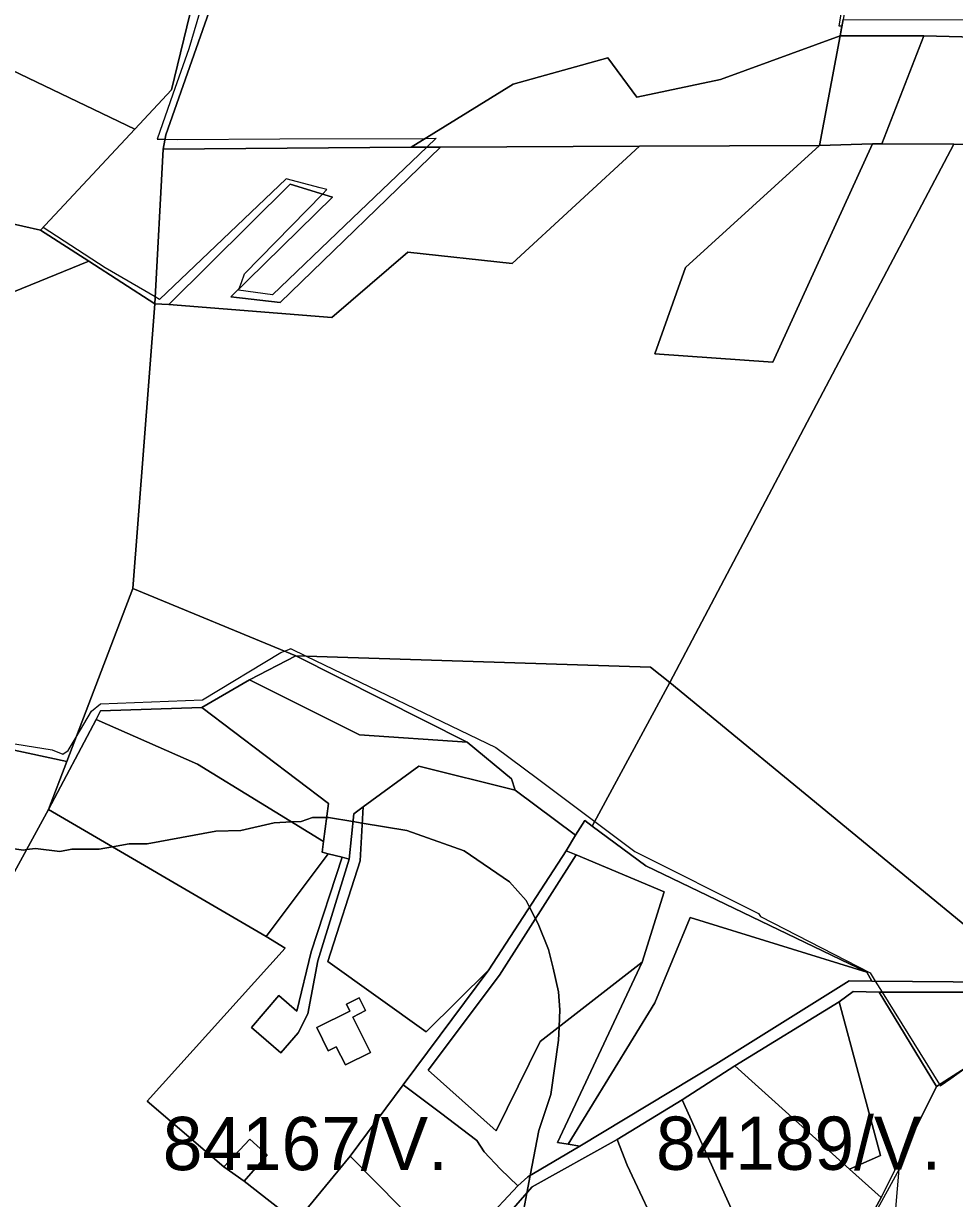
# Model space of a CAD drawing. Extents: x -477304 to -465429, y -1159113 to -1149210.
# Drawn here: x -470419.4 to -470157.2, y -1154885.8 to -1154554.9 of the extents above; entities that cross this region are included whole.
import ezdxf

# ---------------------------------------------------------------- set-up
doc = ezdxf.new("R2010")
doc.units = 0
for name, color, linetype in [('BPEJ_s', 7, 'Continuous'), ('orna_s', 7, 'Continuous'), ('ostatni_s', 7, 'Continuous'), ('PUPFL_s', 7, 'Continuous'), ('trav_porost_s', 7, 'Continuous')]:
    doc.layers.add(name, color=color, linetype=linetype)

msp = doc.modelspace()

# ---------------------------------------------------------------- linework, layer by layer
at = {"layer": 'BPEJ_s'}
for points in [[(-470101.44, -1154560.04), (-470165.86, -1154558.29), (-470177.69, -1154588.77), (-470180.28, -1154588.78), (-470195.22, -1154589.24), (-470189.36, -1154558.36), (-470188.89, -1154555.64), (-470189.67, -1154555.63), (-470181.25, -1154504.18), (-470180.83, -1154501.6), (-470175.87, -1154501.25), (-470033.15, -1154481.91)], [(-470101.44, -1154560.04), (-470165.86, -1154558.29), (-470177.69, -1154588.77), (-470180.28, -1154588.78), (-470195.22, -1154589.24), (-470189.36, -1154558.36), (-470188.89, -1154555.64), (-470189.67, -1154555.63), (-470181.25, -1154504.18), (-470180.83, -1154501.6), (-470175.87, -1154501.25), (-470033.15, -1154481.91)], [(-470363.49, -1154530.57), (-470372.84, -1154562.02), (-470377.3, -1154574.77), (-470381.73, -1154587.42), (-470379.57, -1154587.46), (-470376.02, -1154587.52), (-470347.19, -1154587.39), (-470306.12, -1154587.21), (-470303.16, -1154587.2), (-470305.78, -1154589.7), (-470328.85, -1154611.77), (-470349.25, -1154631.29), (-470358.82, -1154630.01), (-470358.64, -1154629.52), (-470358, -1154627.78), (-470357.11, -1154625.34), (-470335.19, -1154602.94), (-470333.92, -1154601.64), (-470335.87, -1154601.12), (-470345.43, -1154598.57), (-470381.12, -1154632.56), (-470382.3, -1154631.88), (-470396.42, -1154623.64), (-470413.84, -1154612.28), (-470414.58, -1154613.08), (-470434.61, -1154608.6)], [(-470363.49, -1154530.57), (-470372.84, -1154562.02), (-470377.3, -1154574.77), (-470381.73, -1154587.42), (-470379.57, -1154587.46), (-470376.02, -1154587.52), (-470347.19, -1154587.39)], [(-470347.19, -1154587.39), (-470306.12, -1154587.21), (-470303.16, -1154587.2), (-470305.78, -1154589.7), (-470328.85, -1154611.77), (-470349.25, -1154631.29), (-470358.82, -1154630.01), (-470358.64, -1154629.52), (-470358, -1154627.78), (-470357.11, -1154625.34), (-470335.19, -1154602.94), (-470333.92, -1154601.64), (-470335.87, -1154601.12), (-470345.43, -1154598.57), (-470381.12, -1154632.56), (-470382.3, -1154631.88), (-470396.42, -1154623.64), (-470413.84, -1154612.28), (-470414.58, -1154613.08), (-470434.61, -1154608.6)], [(-470434.25, -1154755.8), (-470411.3, -1154759.41), (-470408.32, -1154760.69), (-470406.83, -1154759.63), (-470404.6, -1154755.88), (-470400.25, -1154748.58), (-470397.7, -1154746.45), (-470369.01, -1154745.39), (-470346.92, -1154732), (-470345.93, -1154731.62), (-470344.21, -1154730.96), (-470344.15, -1154730.94), (-470339.77, -1154733.05), (-470286.36, -1154758.78), (-470274.64, -1154767.57), (-470258.52, -1154779.65), (-470247.26, -1154788.1), (-470212.42, -1154805.52), (-470211.78, -1154806.37), (-470180.97, -1154822.31), (-470179.54, -1154824.6), (-470177.59, -1154827.74), (-470161.42, -1154853.72), (-470161.18, -1154854.1), (-470158.23, -1154852.05), (-470153.5, -1154848.66)], [(-470434.25, -1154755.8), (-470411.3, -1154759.41), (-470408.32, -1154760.69), (-470406.83, -1154759.63), (-470404.6, -1154755.88), (-470400.25, -1154748.58), (-470397.7, -1154746.45), (-470369.01, -1154745.39), (-470346.92, -1154732), (-470345.93, -1154731.62), (-470344.21, -1154730.96), (-470344.15, -1154730.94), (-470339.77, -1154733.05), (-470286.36, -1154758.78), (-470274.64, -1154767.57), (-470258.52, -1154779.65), (-470247.26, -1154788.1), (-470212.42, -1154805.52), (-470211.78, -1154806.37), (-470180.97, -1154822.31), (-470179.54, -1154824.6), (-470177.59, -1154827.74), (-470161.42, -1154853.72), (-470161.18, -1154854.1), (-470158.23, -1154852.05), (-470153.5, -1154848.66)], [(-470432.97, -1154785.76), (-470419.37, -1154787.67), (-470418.57, -1154787.57), (-470415.97, -1154787.25), (-470409.17, -1154788.1), (-470405.77, -1154787.46), (-470398.12, -1154787.46), (-470394.32, -1154786.79), (-470389.62, -1154785.97), (-470384.52, -1154785.97), (-470365.19, -1154782.36), (-470358.18, -1154782.15), (-470348.83, -1154780.02), (-470343.94, -1154779.75), (-470341.18, -1154779.6), (-470337.99, -1154778.54), (-470334, -1154778.54), (-470333.53, -1154778.54), (-470326.6, -1154779.67), (-470324.02, -1154780.09), (-470311.43, -1154782.15), (-470295.28, -1154787.89), (-470282.53, -1154796.6), (-470277.86, -1154801.91)], [(-470270.85, -1154856.52), (-470268.72, -1154841.22), (-470268.64, -1154839.49), (-470268.54, -1154837.45), (-470268.3, -1154832.72), (-470268.72, -1154827.62), (-470270.26, -1154820.99), (-470271.49, -1154815.72), (-470274.46, -1154808.5), (-470275.19, -1154807.09), (-470276.88, -1154803.81), (-470277.86, -1154801.91), (-470282.53, -1154796.6), (-470295.28, -1154787.89), (-470311.43, -1154782.15), (-470324.02, -1154780.09), (-470326.6, -1154779.67), (-470333.53, -1154778.54), (-470334, -1154778.54), (-470337.99, -1154778.54), (-470341.18, -1154779.6), (-470343.94, -1154779.75), (-470348.83, -1154780.02), (-470358.18, -1154782.15), (-470365.19, -1154782.36), (-470384.52, -1154785.97), (-470389.62, -1154785.97), (-470394.32, -1154786.79), (-470398.12, -1154787.46), (-470405.77, -1154787.46), (-470409.17, -1154788.1), (-470415.97, -1154787.25), (-470418.57, -1154787.57), (-470419.37, -1154787.67), (-470432.97, -1154785.76)], [(-470277.86, -1154801.91), (-470276.88, -1154803.81), (-470275.19, -1154807.09), (-470274.46, -1154808.5), (-470271.49, -1154815.72), (-470270.26, -1154820.99), (-470268.72, -1154827.62), (-470268.3, -1154832.72), (-470268.54, -1154837.45), (-470268.64, -1154839.49), (-470268.72, -1154841.22), (-470270.85, -1154856.52), (-470274.25, -1154866.71), (-470276.67, -1154879.32), (-470277.63, -1154884.32), (-470278.5, -1154888.81)], [(-470278.5, -1154888.81), (-470277.63, -1154884.32), (-470276.67, -1154879.32), (-470274.25, -1154866.71), (-470270.85, -1154856.52)], [(-470174.2, -1154894.22), (-470172.76, -1154877.59), (-470187.82, -1154905.12)], [(-470174.2, -1154894.22), (-470172.76, -1154877.59), (-470187.82, -1154905.12)]]:
    msp.add_lwpolyline(points, dxfattribs=at)
at = {"layer": 'orna_s'}
for points in [[(-470286.29, -1154866.79), (-470305.44, -1154849.72), (-470285.3, -1154822.96), (-470263.7, -1154789.06), (-470238.94, -1154799.42), (-470245.14, -1154819.31), (-470273.85, -1154841.57)], [(-470224.36, -1154848.04), (-470262.73, -1154871.09), (-470265.96, -1154870.57), (-470241.57, -1154830.74), (-470231.63, -1154806.65), (-470181.88, -1154822.06), (-470180.45, -1154824.59), (-470186.85, -1154824.53)], [(-470299.09, -1154902.59), (-470324.55, -1154935.76), (-470354.84, -1154907.37), (-470342.61, -1154892.44), (-470327.4, -1154873.88)]]:
    msp.add_lwpolyline(points, close=True, dxfattribs=at)
at = {"layer": 'ostatni_s'}
for points in [[(-470450.11, -1154641.83), (-470466.39, -1154635.47), (-470434.61, -1154608.6), (-470414.58, -1154613.08), (-470400.96, -1154621.85)], [(-470338.33, -1154816.4), (-470329.69, -1154789.73), (-470327.65, -1154790.27), (-470336.51, -1154818.88), (-470339.29, -1154833.83), (-470342, -1154839.16), (-470346.9, -1154844.84), (-470355.21, -1154837.66), (-470347.47, -1154828.7), (-470342.42, -1154833.06)], [(-470224.36, -1154848.04), (-470186.85, -1154824.53), (-470180.45, -1154824.59), (-470134.67, -1154825), (-470131.89, -1154825.02), (-470133.49, -1154827.74), (-470178.39, -1154827.74), (-470185.74, -1154827.49), (-470189.69, -1154830.45), (-470219.04, -1154848.46), (-470233.87, -1154858.08), (-470252.19, -1154869.26), (-470276.1, -1154882.57), (-470295.41, -1154904.56), (-470312.91, -1154924.41), (-470345.16, -1154969.9), (-470346.97, -1154967.97), (-470324.55, -1154935.76), (-470299.09, -1154902.59), (-470280.12, -1154882.26), (-470277.37, -1154879.73), (-470262.73, -1154871.09)], [(-470328.46, -1154831.11), (-470324.87, -1154829.31), (-470323.07, -1154832.91), (-470326.66, -1154834.71), (-470321.68, -1154844.67), (-470328.74, -1154848.2), (-470331.29, -1154843.09), (-470333.54, -1154844.21), (-470336.79, -1154837.71), (-470327.48, -1154833.06)], [(-470280.12, -1154882.26), (-470299.09, -1154902.59), (-470327.4, -1154873.88), (-470312.43, -1154853.8), (-470301.98, -1154861.75), (-470291.74, -1154869.54), (-470289.63, -1154872.68), (-470285.01, -1154877.54)], [(-470357.21, -1154880.98), (-470362.96, -1154876.96), (-470355.66, -1154869.14), (-470350.72, -1154873.5)]]:
    msp.add_lwpolyline(points, close=True, dxfattribs=at)
at = {"layer": 'PUPFL_s'}
for points in [[(-470379.31, -1154586.24), (-470380.09, -1154590.28), (-470382.4, -1154633.8), (-470400.96, -1154621.85), (-470414.58, -1154613.08), (-470388.04, -1154584.61), (-470377.75, -1154573.57), (-470366.53, -1154527.56), (-470406.24, -1154507.08), (-470396.1, -1154501.91), (-470361.34, -1154528.1), (-470363.41, -1154540.96)], [(-470281.46, -1154571.99), (-470310.18, -1154589.72), (-470380.09, -1154590.28), (-470379.31, -1154586.24), (-470363.41, -1154540.96), (-470361.34, -1154528.1), (-470282.9, -1154517.54), (-470179.73, -1154503.98), (-470188.56, -1154553.7), (-470189.36, -1154558.36), (-470223.05, -1154570.67), (-470246.63, -1154575.62), (-470254.86, -1154564.49)], [(-470481.1, -1154551.69), (-470479.26, -1154545.09), (-470406.24, -1154507.08), (-470366.53, -1154527.56), (-470377.75, -1154573.57), (-470388.04, -1154584.61), (-470466.79, -1154546.74)], [(-470245.91, -1154589.45), (-470301.93, -1154589.69), (-470310.18, -1154589.72), (-470281.46, -1154571.99), (-470254.86, -1154564.49), (-470246.63, -1154575.62), (-470223.05, -1154570.67), (-470189.36, -1154558.36), (-470195.22, -1154589.24)], [(-470165.86, -1154558.29), (-470101.44, -1154560.04), (-470050.17, -1154566.45), (-470050.8, -1154589.01), (-470157.33, -1154588.81), (-470177.69, -1154588.77)], [(-470232.99, -1154623.57), (-470241.54, -1154647.94), (-470208.39, -1154650.25), (-470180.28, -1154588.78), (-470177.69, -1154588.77), (-470157.33, -1154588.81), (-470237.4, -1154740.53), (-470242.78, -1154736.17), (-470342.69, -1154732.96), (-470388.59, -1154714.01), (-470382.4, -1154633.8), (-470378.44, -1154633.98), (-470332.58, -1154637.64), (-470311.11, -1154619.3), (-470281.73, -1154622.5), (-470245.91, -1154589.45), (-470195.22, -1154589.24)], [(-470378.44, -1154633.98), (-470382.4, -1154633.8), (-470380.09, -1154590.28), (-470310.18, -1154589.72), (-470301.93, -1154589.69), (-470347.14, -1154633.44), (-470361, -1154631.84), (-470332.41, -1154603.79), (-470344.33, -1154600.13)], [(-470332.58, -1154637.64), (-470378.44, -1154633.98), (-470344.33, -1154600.13), (-470332.41, -1154603.79), (-470361, -1154631.84), (-470347.14, -1154633.44), (-470301.93, -1154589.69), (-470245.91, -1154589.45), (-470281.73, -1154622.5), (-470311.11, -1154619.3)], [(-470208.39, -1154650.25), (-470241.54, -1154647.94), (-470232.99, -1154623.57), (-470195.22, -1154589.24), (-470180.28, -1154588.78)], [(-470103.61, -1154780.04), (-470131.89, -1154825.02), (-470134.67, -1154825), (-470237.4, -1154740.53), (-470157.33, -1154588.81), (-470050.8, -1154589.01), (-470053.23, -1154637.38), (-470050.54, -1154664.91), (-470052.48, -1154683.49), (-470059.94, -1154701.24)], [(-470388.59, -1154714.01), (-470342.69, -1154732.96), (-470355.72, -1154739.7), (-470369.21, -1154747.52), (-470397.69, -1154748.51), (-470398.96, -1154750.91), (-470412.39, -1154776.26), (-470407.21, -1154762.7)], [(-470342.69, -1154732.96), (-470294.41, -1154757.29), (-470324.79, -1154755.22), (-470355.72, -1154739.7)], [(-470259.23, -1154780.96), (-470261.33, -1154779.4), (-470263.88, -1154783.53), (-470280.92, -1154770.78), (-470281.97, -1154767.59), (-470294.41, -1154757.29), (-470342.69, -1154732.96), (-470242.78, -1154736.17), (-470237.4, -1154740.53)], [(-470181.88, -1154822.06), (-470244.08, -1154792.14), (-470259.23, -1154780.96), (-470237.4, -1154740.53), (-470134.67, -1154825), (-470180.45, -1154824.59)], [(-470333.48, -1154774.53), (-470334.89, -1154785.32), (-470370.37, -1154763.49), (-470398.96, -1154750.91), (-470397.69, -1154748.51), (-470369.21, -1154747.52)], [(-470133.49, -1154827.74), (-470144.55, -1154842.95), (-470162.26, -1154854.25), (-470178.39, -1154827.74)]]:
    msp.add_lwpolyline(points, close=True, dxfattribs=at)
for points in [[(-470676.57, -1154606), (-470643.26, -1154639), (-470598.67, -1154660.93), (-470556.85, -1154668.47), (-470522.94, -1154672.1), (-470498.2, -1154662.15), (-470450.11, -1154641.83), (-470400.96, -1154621.85), (-470382.4, -1154633.8), (-470388.59, -1154714.01), (-470407.21, -1154762.7), (-470424.21, -1154759.06), (-470522.58, -1154756.26), (-470541.48, -1154757.07), (-470558.39, -1154756.64), (-470585.09, -1154760.2), (-470600.68, -1154761.66), (-470622.07, -1154752.22), (-470656.82, -1154770.44), (-470683.48, -1154768.15)], [(-470149.18, -1154964.53), (-470174, -1154972.26), (-470182.85, -1154959.75), (-470204.77, -1154954.87), (-470203.83, -1154947.91), (-470210.16, -1154947.16), (-470201.74, -1154929.51), (-470177.81, -1154885.52), (-470174, -1154877.87), (-470162.26, -1154854.25), (-470144.55, -1154842.95)]]:
    msp.add_lwpolyline(points, dxfattribs=at)
at = {"layer": 'trav_porost_s'}
for points in [[(-470165.86, -1154558.29), (-470189.36, -1154558.36), (-470188.56, -1154553.7), (-470147.29, -1154553.79), (-470092.91, -1154540.31), (-470077.15, -1154511.83), (-470112.8, -1154505.7), (-470113.33, -1154495.5), (-470032.44, -1154484.89), (-470049.82, -1154564.33), (-470050.17, -1154566.45), (-470101.44, -1154560.04)], [(-470177.69, -1154588.77), (-470180.28, -1154588.78), (-470195.22, -1154589.24), (-470189.36, -1154558.36), (-470165.86, -1154558.29)], [(-470294.41, -1154757.29), (-470281.97, -1154767.59), (-470280.92, -1154770.78), (-470308.06, -1154764.01), (-470323.77, -1154775.55), (-470326.38, -1154777.47), (-470327.65, -1154790.27), (-470329.69, -1154789.73), (-470333.54, -1154788.72), (-470335.27, -1154788.26), (-470334.89, -1154785.32), (-470333.48, -1154774.53), (-470369.21, -1154747.52), (-470355.72, -1154739.7), (-470324.79, -1154755.22)], [(-470335.27, -1154788.26), (-470333.54, -1154788.72), (-470351.01, -1154812.04), (-470412.39, -1154776.26), (-470398.96, -1154750.91), (-470370.37, -1154763.49), (-470334.89, -1154785.32)], [(-470308.06, -1154764.01), (-470280.92, -1154770.78), (-470263.88, -1154783.53), (-470266.55, -1154787.87), (-470288.32, -1154821.47), (-470305.99, -1154838.93), (-470333.68, -1154819.1), (-470324.6, -1154790.69), (-470323.77, -1154775.55)], [(-470357.21, -1154880.98), (-470342.61, -1154892.44), (-470354.84, -1154907.37), (-470370.25, -1154926.18), (-470386.58, -1154946.1), (-470411.3, -1154934.5), (-470453.44, -1154915.92), (-470503.08, -1154895.69), (-470471.4, -1154862.06), (-470438.22, -1154823.55), (-470412.39, -1154776.26), (-470351.01, -1154812.04), (-470345.7, -1154815.28), (-470384.57, -1154858.44), (-470362.96, -1154876.96)], [(-470326.38, -1154777.47), (-470323.77, -1154775.55), (-470324.6, -1154790.69), (-470333.68, -1154819.1), (-470305.99, -1154838.93), (-470288.32, -1154821.47), (-470312.43, -1154853.8), (-470327.4, -1154873.88), (-470342.61, -1154892.44), (-470357.21, -1154880.98), (-470350.72, -1154873.5), (-470355.66, -1154869.14), (-470362.96, -1154876.96), (-470384.57, -1154858.44), (-470345.7, -1154815.28), (-470351.01, -1154812.04), (-470333.54, -1154788.72), (-470329.69, -1154789.73), (-470338.33, -1154816.4), (-470342.42, -1154833.06), (-470347.47, -1154828.7), (-470355.21, -1154837.66), (-470346.9, -1154844.84), (-470342, -1154839.16), (-470339.29, -1154833.83), (-470336.51, -1154818.88), (-470327.65, -1154790.27)], [(-470244.08, -1154792.14), (-470181.88, -1154822.06), (-470231.63, -1154806.65), (-470241.57, -1154830.74), (-470265.96, -1154870.57), (-470269.01, -1154870.07), (-470245.14, -1154819.31), (-470238.94, -1154799.42), (-470263.7, -1154789.06), (-470266.55, -1154787.87), (-470263.88, -1154783.53), (-470261.33, -1154779.4), (-470259.23, -1154780.96)], [(-470291.74, -1154869.54), (-470301.98, -1154861.75), (-470312.43, -1154853.8), (-470288.32, -1154821.47), (-470266.55, -1154787.87), (-470263.7, -1154789.06), (-470285.3, -1154822.96), (-470305.44, -1154849.72), (-470286.29, -1154866.79), (-470273.85, -1154841.57), (-470245.14, -1154819.31), (-470269.01, -1154870.07), (-470265.96, -1154870.57), (-470262.73, -1154871.09), (-470277.37, -1154879.73), (-470280.12, -1154882.26), (-470285.01, -1154877.54), (-470289.63, -1154872.68)], [(-470178.39, -1154827.74), (-470162.26, -1154854.25), (-470174, -1154877.87), (-470177.81, -1154885.52), (-470186.77, -1154877.59), (-470178.06, -1154873.73), (-470189.69, -1154830.45), (-470185.74, -1154827.49)], [(-470336.79, -1154837.71), (-470333.54, -1154844.21), (-470331.29, -1154843.09), (-470328.74, -1154848.2), (-470321.68, -1154844.67), (-470326.66, -1154834.71), (-470323.07, -1154832.91), (-470324.87, -1154829.31), (-470328.46, -1154831.11), (-470327.48, -1154833.06)], [(-470219.04, -1154848.46), (-470189.69, -1154830.45), (-470178.06, -1154873.73), (-470186.77, -1154877.59)], [(-470219.04, -1154848.46), (-470186.77, -1154877.59), (-470177.81, -1154885.52), (-470201.74, -1154929.51), (-470209.4, -1154912.49), (-470215.83, -1154898.1), (-470219.18, -1154890.74), (-470233.87, -1154858.08)], [(-470214.68, -1154950.47), (-470236.03, -1154904.93), (-470239.33, -1154897.86), (-470249.35, -1154876.41), (-470252.19, -1154869.26), (-470233.87, -1154858.08), (-470219.18, -1154890.74), (-470215.83, -1154898.1), (-470209.4, -1154912.49), (-470201.74, -1154929.51), (-470210.16, -1154947.16), (-470213.2, -1154953.55)], [(-470276.1, -1154882.57), (-470252.19, -1154869.26), (-470249.35, -1154876.41), (-470239.33, -1154897.86), (-470236.03, -1154904.93), (-470214.68, -1154950.47), (-470260.2, -1154974.35), (-470276.09, -1154959.29), (-470283.77, -1154952.02), (-470304.93, -1154931.98), (-470312.91, -1154924.41), (-470295.41, -1154904.56)]]:
    msp.add_lwpolyline(points, close=True, dxfattribs=at)
for points in [[(-470466.79, -1154546.74), (-470388.04, -1154584.61), (-470414.58, -1154613.08), (-470434.61, -1154608.6)], [(-470424.21, -1154759.06), (-470407.21, -1154762.7), (-470412.39, -1154776.26), (-470438.22, -1154823.55)]]:
    msp.add_lwpolyline(points, dxfattribs=at)

# ---------------------------------------------------------------- texts
at = {"layer": 'BPEJ_s'}
for s, p in [('84167/V.', (-470380.17, -1154877.85)), ('84189/V.', (-470241.24, -1154877.76))]:
    msp.add_text(s, height=15, dxfattribs=at).set_placement(p)

doc.saveas('drawing.dxf')
